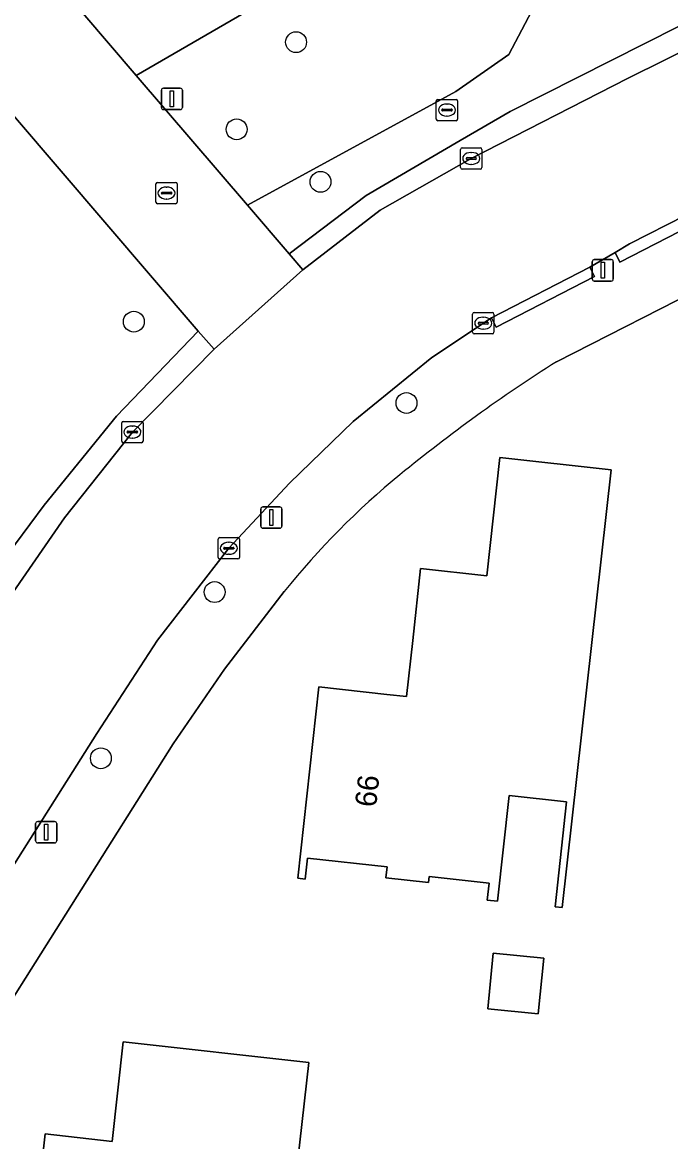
# Model space of a CAD drawing. Extents: x 162396 to 163643, y 386452 to 387406.
# Drawn here: x 162967.7 to 162998.1, y 387046.4 to 387098.8 of the extents above; entities that cross this region are included whole.
import ezdxf

# ---------------------------------------------------------------- set-up
doc = ezdxf.new("R2010")
doc.units = 0
for name, color, linetype in [('IMGEO_Boom', 7, 'Continuous'), ('IMGEO_Erf', 7, 'Continuous'), ('IMGEO_Groenvoorziening', 7, 'Continuous'), ('IMGEO_Kolk', 7, 'Continuous'), ('IMGEO_Lichtmast', 7, 'Continuous'), ('IMGEO_Pand', 7, 'Continuous'), ('IMGEO_Pand_nummerreeks', 7, 'Continuous'), ('IMGEO_Rijbaan_lokaal_open', 7, 'Continuous'), ('IMGEO_Rioolput', 7, 'Continuous'), ('IMGEO_Voetpad_open', 7, 'Continuous')]:
    doc.layers.add(name, color=color, linetype=linetype)

msp = doc.modelspace()

# ---------------------------------------------------------------- linework, layer by layer
at = {"layer": 'IMGEO_Boom'}
for centre in [(162980.491, 387097.908), (162977.705, 387093.825), (162981.639, 387091.363), (162972.886, 387084.813), (162985.667, 387081.001), (162976.672, 387072.142), (162971.34, 387064.352)]:
    msp.add_circle(centre, 0.489, dxfattribs=at)
at = {"layer": 'IMGEO_Erf'}
for points in [[(163000, 387127.409), (162984.703, 387129.19), (162974.82, 387130.333), (162974.534, 387128.355), (162984.471, 387127.214), (162994.298, 387126.085), (162994.219, 387125.397), (162993.887, 387122.513), (162993.841, 387122.11), (162992.64, 387122.248), (162992.086, 387117.433), (162993.292, 387117.294), (162993.273, 387117.131), (162992.119, 387107.076), (162993.218, 387102.569), (162990.473, 387097.337), (162987.989, 387095.591), (162978.209, 387090.267), (162980.161, 387087.989), (162983.775, 387090.721), (162988.184, 387093.295), (162990.531, 387094.665), (163000, 387099.433)], [(163013.03, 387093.23), (163012.908, 387093.196), (163012.788, 387093.157), (163000, 387086.649), (162992.707, 387082.937)], [(162979.934, 387072.163), (162977.128, 387068.53), (162974.731, 387065.026), (162960.405, 387042.352)]]:
    msp.add_lwpolyline(points, dxfattribs=at)
for points in [[(162989.943, 387057.657), (162989.455, 387057.711), (162989.542, 387058.502), (162986.732, 387058.811), (162986.701, 387058.534), (162984.707, 387058.754), (162984.763, 387059.263), (162981.028, 387059.674), (162980.92, 387058.694), (162980.576, 387058.732), (162981.562, 387067.695), (162984.744, 387067.344), (162985.671, 387067.242), (162985.961, 387069.874), (162986.332, 387073.245), (162989.434, 387072.904), (162990.045, 387078.451), (162995.264, 387077.877), (162992.972, 387057.353), (162992.634, 387057.39), (162993.177, 387062.318), (162990.488, 387062.614)], [(162989.738, 387055.227), (162992.103, 387054.989), (162991.841, 387052.379), (162989.476, 387052.617)], [(162980.122, 387041.524), (162977.543, 387041.815), (162977.063, 387037.568), (162967.816, 387038.612), (162968.734, 387046.749), (162971.862, 387046.396), (162972.389, 387051.073), (162981.089, 387050.091)]]:
    msp.add_lwpolyline(points, close=True, dxfattribs=at)
for centre, radius, start, end in [((163032.149, 387020.521), 73.834, 122.29018, 129.32072), ((163008.917, 387048.858), 37.191, 129.2953, 141.1985)]:
    msp.add_arc(centre, radius, start, end, dxfattribs=at)
at = {"layer": 'IMGEO_Groenvoorziening'}
msp.add_lwpolyline([(162993.218, 387102.569), (162992.119, 387107.076), (162989.653, 387107.359), (162989.577, 387106.699), (162988.228, 387106.854), (162988.298, 387107.468), (162983.787, 387107.986), (162983.657, 387108.001), (162983.644, 387107.876), (162983.236, 387103.945), (162983.102, 387102.656), (162982.685, 387101.969), (162972.992, 387096.355), (162978.209, 387090.267), (162987.989, 387095.591), (162990.473, 387097.337)], close=True, dxfattribs=at)
msp.add_lwpolyline([(162951.386, 387090.634), (162949.982, 387090.761), (162949.922, 387090.227), (162950.426, 387090.17), (162949.841, 387084.99), (162948.695, 387074.467), (162965.976, 387072.585), (162968.68, 387076.216), (162972.077, 387080.389), (162975.905, 387084.367), (162967.241, 387094.477)], dxfattribs=at)
at = {"layer": 'IMGEO_Kolk'}
for p, q in [((162988.204, 387092.034), (162988.204, 387092.886)), ((162988.279, 387092.96), (162989.131, 387092.96)), ((162988.692, 387092.74), (162988.717, 387092.74)), ((162989.205, 387092.886), (162989.205, 387092.034)), ((162988.463, 387092.454), (162988.463, 387092.466)), ((162988.901, 387092.417), (162988.503, 387092.417)), ((162988.506, 387092.503), (162988.904, 387092.503)), ((162988.947, 387092.466), (162988.947, 387092.454)), ((162989.131, 387091.96), (162988.279, 387091.96)), ((162988.715, 387092.18), (162988.69, 387092.18)), ((162973.917, 387090.413), (162973.917, 387091.265)), ((162973.992, 387091.339), (162974.844, 387091.339)), ((162974.918, 387091.265), (162974.918, 387090.413)), ((162974.176, 387090.833), (162974.176, 387090.845)), ((162974.614, 387090.796), (162974.216, 387090.796)), ((162974.219, 387090.882), (162974.617, 387090.882)), ((162974.405, 387091.119), (162974.43, 387091.119)), ((162974.66, 387090.845), (162974.66, 387090.833)), ((162974.844, 387090.339), (162973.992, 387090.339)), ((162974.428, 387090.559), (162974.403, 387090.559)), ((162988.767, 387084.316), (162988.767, 387085.168)), ((162988.842, 387085.242), (162989.694, 387085.242)), ((162989.255, 387085.022), (162989.28, 387085.022)), ((162989.768, 387085.168), (162989.768, 387084.316)), ((162989.026, 387084.736), (162989.026, 387084.748)), ((162989.464, 387084.699), (162989.066, 387084.699)), ((162989.069, 387084.785), (162989.467, 387084.785)), ((162989.278, 387084.462), (162989.253, 387084.462)), ((162989.51, 387084.748), (162989.51, 387084.736)), ((162989.694, 387084.242), (162988.842, 387084.242)), ((162972.316, 387079.214), (162972.316, 387080.066)), ((162972.391, 387080.14), (162973.243, 387080.14)), ((162972.575, 387079.634), (162972.575, 387079.646)), ((162972.618, 387079.683), (162973.016, 387079.683)), ((162972.804, 387079.92), (162972.829, 387079.92)), ((162973.059, 387079.646), (162973.059, 387079.634)), ((162973.317, 387080.066), (162973.317, 387079.214)), ((162973.243, 387079.14), (162972.391, 387079.14)), ((162973.013, 387079.597), (162972.615, 387079.597)), ((162972.827, 387079.36), (162972.802, 387079.36)), ((162976.838, 387073.768), (162976.838, 387074.62)), ((162976.913, 387074.694), (162977.765, 387074.694)), ((162977.326, 387074.474), (162977.351, 387074.474)), ((162977.839, 387074.62), (162977.839, 387073.768)), ((162977.097, 387074.188), (162977.097, 387074.2)), ((162977.535, 387074.151), (162977.137, 387074.151)), ((162977.14, 387074.237), (162977.538, 387074.237)), ((162977.349, 387073.914), (162977.324, 387073.914)), ((162977.581, 387074.2), (162977.581, 387074.188)), ((162977.765, 387073.694), (162976.913, 387073.694))]:
    msp.add_line(p, q, dxfattribs=at)
for points in [[(162988.204, 387092.034), (162988.204, 387092.886)], [(162988.279, 387092.96), (162989.131, 387092.96)], [(162989.205, 387092.886), (162989.205, 387092.034)], [(162989.131, 387091.96), (162988.279, 387091.96)], [(162973.917, 387090.413), (162973.917, 387091.265)], [(162973.992, 387091.339), (162974.844, 387091.339)], [(162974.918, 387091.265), (162974.918, 387090.413)], [(162974.844, 387090.339), (162973.992, 387090.339)], [(162988.767, 387084.316), (162988.767, 387085.168)], [(162988.842, 387085.242), (162989.694, 387085.242)], [(162989.768, 387085.168), (162989.768, 387084.316)], [(162989.694, 387084.242), (162988.842, 387084.242)], [(162972.316, 387079.214), (162972.316, 387080.066)], [(162972.391, 387080.14), (162973.243, 387080.14)], [(162973.317, 387080.066), (162973.317, 387079.214)], [(162973.243, 387079.14), (162972.391, 387079.14)], [(162976.838, 387073.768), (162976.838, 387074.62)], [(162976.913, 387074.694), (162977.765, 387074.694)], [(162977.839, 387074.62), (162977.839, 387073.768)], [(162977.765, 387073.694), (162976.913, 387073.694)]]:
    msp.add_lwpolyline(points, dxfattribs=at)
for centre, radius, start, end in [((162988.281, 387092.884), 0.0765, 91.552, 178.448), ((162988.281, 387092.884), 0.0765, 91.552, 178.448), ((162989.129, 387092.884), 0.0765, 1.552, 88.448), ((162989.129, 387092.884), 0.0765, 1.552, 88.448), ((162988.503, 387092.463), 0.0403, 85.8775, 175.7526), ((162988.5, 387092.453), 0.0366, 178.938, 274.7102), ((162988.904, 387092.46), 0.043, 264.8664, 352.4533), ((162988.908, 387092.465), 0.0386, 1.7309, 96.639), ((162988.281, 387092.036), 0.0765, 181.552, 268.448), ((162988.281, 387092.036), 0.0765, 181.552, 268.448), ((162989.129, 387092.036), 0.0765, 271.552, 358.448), ((162989.129, 387092.036), 0.0765, 271.552, 358.448), ((162973.994, 387091.263), 0.0765, 91.552, 178.448), ((162973.994, 387091.263), 0.0765, 91.552, 178.448), ((162974.842, 387091.263), 0.0765, 1.552, 88.448), ((162974.842, 387091.263), 0.0765, 1.552, 88.448), ((162974.216, 387090.842), 0.0403, 85.8775, 175.7526), ((162974.213, 387090.832), 0.0366, 178.938, 274.7102), ((162974.617, 387090.839), 0.043, 264.8664, 352.4533), ((162974.621, 387090.844), 0.0386, 1.7309, 96.639), ((162973.994, 387090.415), 0.0765, 181.552, 268.448), ((162973.994, 387090.415), 0.0765, 181.552, 268.448), ((162974.842, 387090.415), 0.0765, 271.552, 358.448), ((162974.842, 387090.415), 0.0765, 271.552, 358.448), ((162988.844, 387085.166), 0.0765, 91.552, 178.448), ((162988.844, 387085.166), 0.0765, 91.552, 178.448), ((162989.692, 387085.166), 0.0765, 1.552, 88.448), ((162989.692, 387085.166), 0.0765, 1.552, 88.448), ((162989.066, 387084.745), 0.0403, 85.8775, 175.7526), ((162989.063, 387084.735), 0.0366, 178.938, 274.7102), ((162989.467, 387084.742), 0.043, 264.8664, 352.4533), ((162989.471, 387084.747), 0.0386, 1.7309, 96.639), ((162988.844, 387084.318), 0.0765, 181.552, 268.448), ((162988.844, 387084.318), 0.0765, 181.552, 268.448), ((162989.692, 387084.318), 0.0765, 271.552, 358.448), ((162989.692, 387084.318), 0.0765, 271.552, 358.448), ((162972.393, 387080.064), 0.0765, 91.552, 178.448), ((162972.393, 387080.064), 0.0765, 91.552, 178.448), ((162972.615, 387079.643), 0.0403, 85.8775, 175.7526), ((162972.612, 387079.633), 0.0366, 178.938, 274.7102), ((162973.016, 387079.64), 0.043, 264.8664, 352.4533), ((162973.02, 387079.645), 0.0386, 1.7309, 96.639), ((162973.241, 387080.064), 0.0765, 1.552, 88.448), ((162973.241, 387080.064), 0.0765, 1.552, 88.448), ((162972.393, 387079.216), 0.0765, 181.552, 268.448), ((162972.393, 387079.216), 0.0765, 181.552, 268.448), ((162973.241, 387079.216), 0.0765, 271.552, 358.448), ((162973.241, 387079.216), 0.0765, 271.552, 358.448), ((162976.915, 387074.618), 0.0765, 91.552, 178.448), ((162976.915, 387074.618), 0.0765, 91.552, 178.448), ((162977.763, 387074.618), 0.0765, 1.552, 88.448), ((162977.763, 387074.618), 0.0765, 1.552, 88.448), ((162977.137, 387074.197), 0.0403, 85.8775, 175.7526), ((162977.134, 387074.187), 0.0366, 178.938, 274.7102), ((162977.538, 387074.194), 0.043, 264.8664, 352.4533), ((162977.542, 387074.199), 0.0386, 1.7309, 96.639), ((162976.915, 387073.77), 0.0765, 181.552, 268.448), ((162976.915, 387073.77), 0.0765, 181.552, 268.448), ((162977.763, 387073.77), 0.0765, 271.552, 358.448), ((162977.763, 387073.77), 0.0765, 271.552, 358.448)]:
    msp.add_arc(centre, radius, start, end, dxfattribs=at)
for centre, major_axis, ratio, start_param, end_param in [((162988.691, 387092.46), (-0.387, 0.002), 0.722429, 4.712389, 7.853982), ((162988.716, 387092.46), (-0.39, 0.002), 0.717154, 1.570796, 4.712389), ((162974.404, 387090.839), (-0.387, 0.002), 0.722429, 4.712389, 7.853982), ((162974.429, 387090.839), (-0.39, 0.002), 0.717154, 1.570796, 4.712389), ((162989.254, 387084.742), (-0.387, 0.002), 0.722429, 4.712389, 7.853982), ((162989.279, 387084.742), (-0.39, 0.002), 0.717154, 1.570796, 4.712389), ((162972.803, 387079.64), (-0.387, 0.002), 0.722429, 4.712389, 7.853982), ((162972.828, 387079.64), (-0.39, 0.002), 0.717154, 1.570796, 4.712389), ((162977.325, 387074.194), (-0.387, 0.002), 0.722429, 4.712389, 7.853982), ((162977.35, 387074.194), (-0.39, 0.002), 0.717154, 1.570796, 4.712389)]:
    msp.add_ellipse(centre, major_axis=major_axis, ratio=ratio, start_param=start_param, end_param=end_param, dxfattribs=at)
at = {"layer": 'IMGEO_Lichtmast'}
for p, q in [((162974.174, 387094.853), (162974.174, 387095.653)), ((162974.174, 387095.653), (162974.174, 387094.853)), ((162974.274, 387095.753), (162975.064, 387095.753)), ((162975.064, 387095.753), (162974.274, 387095.753)), ((162975.164, 387095.653), (162975.164, 387094.853)), ((162975.164, 387094.853), (162975.164, 387095.653)), ((162975.064, 387094.753), (162974.274, 387094.753)), ((162974.274, 387094.753), (162975.064, 387094.753)), ((162994.376, 387086.818), (162994.376, 387087.618)), ((162994.376, 387087.618), (162994.376, 387086.818)), ((162994.476, 387087.718), (162995.266, 387087.718)), ((162995.266, 387087.718), (162994.476, 387087.718)), ((162995.366, 387087.618), (162995.366, 387086.818)), ((162995.366, 387086.818), (162995.366, 387087.618)), ((162995.266, 387086.718), (162994.476, 387086.718)), ((162994.476, 387086.718), (162995.266, 387086.718)), ((162978.837, 387075.231), (162978.837, 387076.031)), ((162978.837, 387076.031), (162978.837, 387075.231)), ((162978.937, 387076.131), (162979.727, 387076.131)), ((162979.727, 387076.131), (162978.937, 387076.131)), ((162979.827, 387076.031), (162979.827, 387075.231)), ((162979.827, 387075.231), (162979.827, 387076.031)), ((162979.727, 387075.131), (162978.937, 387075.131)), ((162978.937, 387075.131), (162979.727, 387075.131)), ((162968.28, 387060.489), (162968.28, 387061.289)), ((162968.28, 387061.289), (162968.28, 387060.489)), ((162968.38, 387061.389), (162969.17, 387061.389)), ((162969.17, 387061.389), (162968.38, 387061.389)), ((162969.27, 387061.289), (162969.27, 387060.489)), ((162969.27, 387060.489), (162969.27, 387061.289)), ((162969.17, 387060.389), (162968.38, 387060.389)), ((162968.38, 387060.389), (162969.17, 387060.389))]:
    msp.add_line(p, q, dxfattribs=at)
for points in [[(162974.594, 387095.628), (162974.744, 387095.628), (162974.744, 387094.878), (162974.594, 387094.878), (162974.594, 387095.628)], [(162994.796, 387087.593), (162994.946, 387087.593), (162994.946, 387086.843), (162994.796, 387086.843), (162994.796, 387087.593)], [(162979.257, 387076.006), (162979.407, 387076.006), (162979.407, 387075.256), (162979.257, 387075.256), (162979.257, 387076.006)], [(162968.7, 387061.264), (162968.85, 387061.264), (162968.85, 387060.514), (162968.7, 387060.514), (162968.7, 387061.264)]]:
    msp.add_lwpolyline(points, dxfattribs=at)
for centre, start, end in [((162974.274, 387095.653), 90, 180), ((162974.274, 387095.653), 90, 180), ((162975.064, 387095.653), 0, 90), ((162975.064, 387095.653), 360, 90), ((162974.274, 387094.853), 180, 270), ((162974.274, 387094.853), 180, 270), ((162975.064, 387094.853), 270, 0), ((162975.064, 387094.853), 270, 0), ((162994.476, 387087.618), 90, 180), ((162994.476, 387087.618), 90, 180), ((162995.266, 387087.618), 0, 90), ((162995.266, 387087.618), 360, 90), ((162994.476, 387086.818), 180, 270), ((162994.476, 387086.818), 180, 270), ((162995.266, 387086.818), 270, 0), ((162995.266, 387086.818), 270, 0), ((162978.937, 387076.031), 90, 180), ((162978.937, 387076.031), 90, 180), ((162979.727, 387076.031), 0, 90), ((162979.727, 387076.031), 360, 90), ((162978.937, 387075.231), 180, 270), ((162978.937, 387075.231), 180, 270), ((162979.727, 387075.231), 270, 0), ((162979.727, 387075.231), 270, 0), ((162968.38, 387061.289), 90, 180), ((162968.38, 387061.289), 90, 180), ((162969.17, 387061.289), 0, 90), ((162969.17, 387061.289), 360, 90), ((162968.38, 387060.489), 180, 270), ((162968.38, 387060.489), 180, 270), ((162969.17, 387060.489), 270, 0), ((162969.17, 387060.489), 270, 0)]:
    msp.add_arc(centre, 0.1, start, end, dxfattribs=at)
at = {"layer": 'IMGEO_Pand'}
for points in [[(162985.961, 387069.874), (162985.671, 387067.242), (162984.744, 387067.344), (162981.562, 387067.695), (162980.576, 387058.732), (162980.92, 387058.694), (162981.028, 387059.674), (162984.763, 387059.263), (162984.707, 387058.754), (162986.701, 387058.534), (162986.732, 387058.811), (162989.542, 387058.502), (162989.455, 387057.711), (162989.943, 387057.657), (162990.488, 387062.614), (162993.177, 387062.318), (162992.634, 387057.39), (162992.972, 387057.353), (162995.264, 387077.877), (162990.045, 387078.451), (162989.434, 387072.904), (162986.332, 387073.245)], [(162989.738, 387055.227), (162989.476, 387052.617), (162991.841, 387052.379), (162992.103, 387054.989)], [(162977.543, 387041.815), (162980.122, 387041.524), (162981.089, 387050.091), (162972.389, 387051.073), (162971.862, 387046.396), (162968.734, 387046.749), (162967.816, 387038.612), (162977.063, 387037.568)]]:
    msp.add_lwpolyline(points, close=True, dxfattribs=at)
at = {"layer": 'IMGEO_Rijbaan_lokaal_open'}
for points in [[(162972.992, 387096.355), (162970.489, 387099.276), (162960.881, 387110.488), (162960.675, 387110.894), (162960.68, 387111.35), (162962.225, 387124.616), (162957.147, 387125.165), (162954.081, 387125.567), (162952.055, 387105.95), (162954.659, 387105.689)], [(162960.213, 387103.124), (162964.762, 387097.754), (162967.241, 387094.477), (162975.905, 387084.367), (162976.657, 387083.529), (162980.812, 387087.248), (162980.161, 387087.989), (162978.209, 387090.267), (162972.992, 387096.355)], [(163008.483, 387102.39), (162996.031, 387096.205), (162988.703, 387092.459), (162984.433, 387090.045), (162980.812, 387087.248), (162976.657, 387083.529), (162972.815, 387079.637), (162969.628, 387075.626), (162966.768, 387071.483), (162948.849, 387043.507)], [(162957.708, 387044.272), (162960.889, 387049.333), (162963.298, 387053.129), (162971.155, 387065.513), (162973.993, 387069.88), (162977.34, 387074.198), (162980.189, 387077.25), (162983.171, 387080.135), (162986.855, 387083.13), (162989.649, 387084.994), (162994.26, 387087.372), (162995.447, 387088.051), (162996.125, 387088.457), (162998.763, 387089.801)]]:
    msp.add_lwpolyline(points, dxfattribs=at)
at = {"layer": 'IMGEO_Rioolput'}
for p, q in [((162987.065, 387094.303), (162987.065, 387095.155)), ((162987.14, 387095.229), (162987.992, 387095.229)), ((162987.553, 387095.009), (162987.578, 387095.009)), ((162988.066, 387095.155), (162988.066, 387094.303)), ((162987.324, 387094.723), (162987.324, 387094.735)), ((162987.762, 387094.686), (162987.364, 387094.686)), ((162987.367, 387094.772), (162987.765, 387094.772)), ((162987.576, 387094.449), (162987.551, 387094.449)), ((162987.808, 387094.735), (162987.808, 387094.723)), ((162987.992, 387094.229), (162987.14, 387094.229))]:
    msp.add_line(p, q, dxfattribs=at)
for points in [[(162987.065, 387094.303), (162987.065, 387095.155)], [(162987.14, 387095.229), (162987.992, 387095.229)], [(162988.066, 387095.155), (162988.066, 387094.303)], [(162987.992, 387094.229), (162987.14, 387094.229)]]:
    msp.add_lwpolyline(points, dxfattribs=at)
for centre, radius, start, end in [((162987.142, 387095.153), 0.0765, 91.552, 178.448), ((162987.142, 387095.153), 0.0765, 91.552, 178.448), ((162987.99, 387095.153), 0.0765, 1.552, 88.448), ((162987.99, 387095.153), 0.0765, 1.552, 88.448), ((162987.364, 387094.732), 0.0403, 85.8775, 175.7526), ((162987.361, 387094.722), 0.0366, 178.938, 274.7102), ((162987.765, 387094.729), 0.043, 264.8664, 352.4533), ((162987.769, 387094.734), 0.0386, 1.7309, 96.639), ((162987.142, 387094.305), 0.0765, 181.552, 268.448), ((162987.142, 387094.305), 0.0765, 181.552, 268.448), ((162987.99, 387094.305), 0.0765, 271.552, 358.448), ((162987.99, 387094.305), 0.0765, 271.552, 358.448)]:
    msp.add_arc(centre, radius, start, end, dxfattribs=at)
for centre, major_axis, ratio, start_param, end_param in [((162987.552, 387094.729), (-0.387, 0.002), 0.722429, 4.712389, 7.853982), ((162987.577, 387094.729), (-0.39, 0.002), 0.717154, 1.570796, 4.712389)]:
    msp.add_ellipse(centre, major_axis=major_axis, ratio=ratio, start_param=start_param, end_param=end_param, dxfattribs=at)
at = {"layer": 'IMGEO_Voetpad_open'}
for points in [[(162983.236, 387103.945), (162978.236, 387104.495), (162978.124, 387103.478), (162970.489, 387099.276), (162972.992, 387096.355), (162982.685, 387101.969), (162983.102, 387102.656)], [(163008.483, 387102.39), (163007.98, 387103.45), (163000, 387099.433), (162990.531, 387094.665), (162988.184, 387093.295), (162983.775, 387090.721), (162980.161, 387087.989), (162980.812, 387087.248), (162984.433, 387090.045), (162988.703, 387092.459), (162996.031, 387096.205)], [(162998.763, 387089.801), (162996.125, 387088.457), (162995.447, 387088.051), (162995.676, 387087.607), (162999.009, 387089.325)], [(162994.26, 387087.372), (162989.649, 387084.994), (162989.879, 387084.551), (162994.49, 387086.929)], [(162969.628, 387075.626), (162972.815, 387079.637), (162976.657, 387083.529), (162975.905, 387084.367), (162972.077, 387080.389), (162968.68, 387076.216), (162965.976, 387072.585), (162964.245, 387069.484), (162947.885, 387043.899), (162948.849, 387043.507), (162966.768, 387071.483)]]:
    msp.add_lwpolyline(points, close=True, dxfattribs=at)
for points in [[(162999.009, 387089.325), (162995.676, 387087.607), (162995.447, 387088.051), (162994.26, 387087.372), (162994.49, 387086.929), (162989.879, 387084.551), (162989.649, 387084.994), (162986.855, 387083.13), (162983.171, 387080.135), (162980.189, 387077.25), (162977.34, 387074.198), (162973.993, 387069.88), (162971.155, 387065.513), (162963.298, 387053.129), (162963.825, 387052.794), (162961.392, 387049.002), (162960.889, 387049.333), (162957.708, 387044.272)], [(162992.707, 387082.937), (163000, 387086.649)], [(162960.405, 387042.352), (162974.731, 387065.026), (162977.128, 387068.53), (162979.934, 387072.163)]]:
    msp.add_lwpolyline(points, dxfattribs=at)
for centre, radius, start, end in [((163032.149, 387020.521), 73.834, 122.29018, 129.32072), ((163008.917, 387048.858), 37.191, 129.2953, 141.1985)]:
    msp.add_arc(centre, radius, start, end, dxfattribs=at)

# ---------------------------------------------------------------- texts
at = {"layer": 'IMGEO_Pand_nummerreeks'}
msp.add_text('66', height=1, rotation=83.7223, dxfattribs=at).set_placement((162984.24, 387062.033))

doc.saveas('drawing.dxf')
